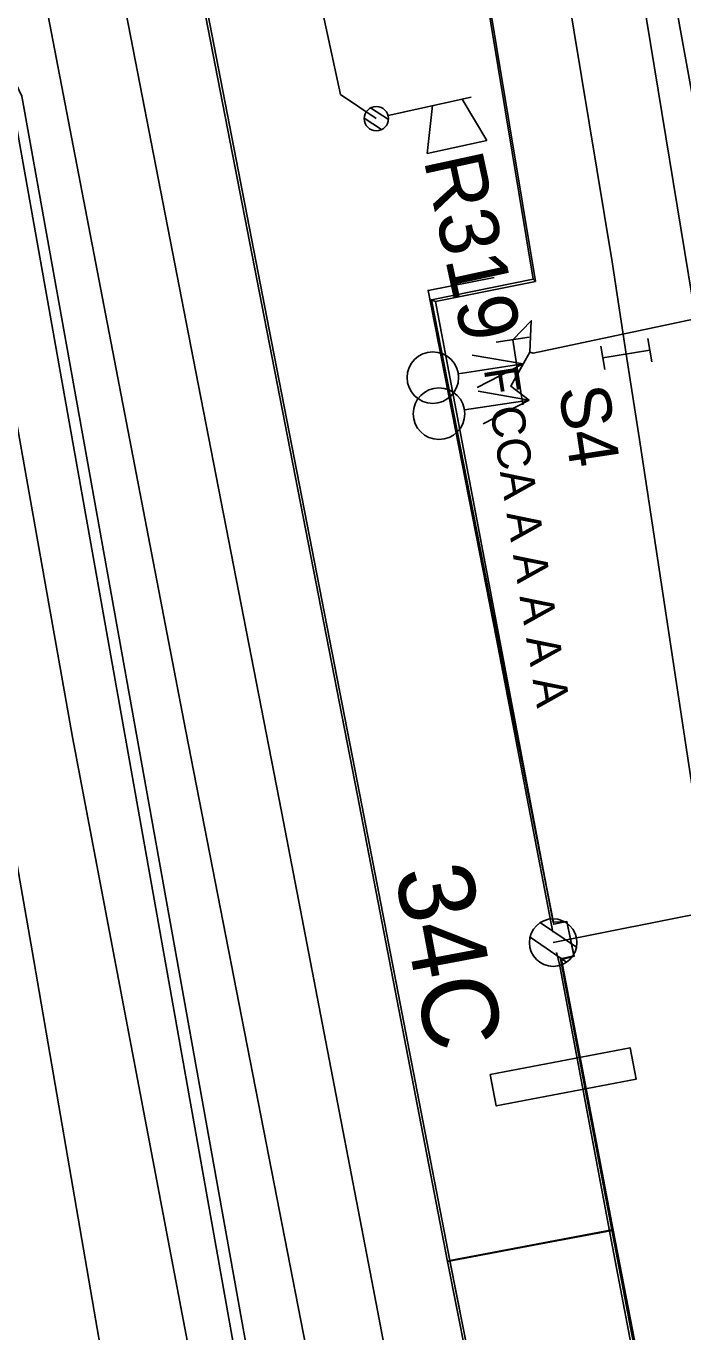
# Model space of a CAD drawing. Extents: x -545736 to -544888, y -1122892 to -1119128.
# Drawn here: x -545161.77 to -545147.95, y -1122015.4 to -1121987.93 of the extents above; entities that cross this region are included whole.
import ezdxf

# ---------------------------------------------------------------- set-up
doc = ezdxf.new("R2010")
doc.units = 0
for name, color, linetype in [('Podbarveni_Komunikace', 7, 'Continuous'), ('Podbarveni_Nastupiste', 7, 'Continuous'), ('Vrstva 1 - Koleje', 7, 'Continuous'), ('Vrstva 11 - Trakce', 7, 'Continuous'), ('Vrstva 14_zastreseni a nastupiste', 7, 'Continuous'), ('Vrstva 16_plochy', 7, 'Continuous'), ('Vrstva 17_ploty - zabradli', 7, 'Continuous'), ('Vrstva 23 - PHS - pozemni - schody - eskalatory', 7, 'Continuous'), ('Vrstva 28 - zabzar', 7, 'Continuous'), ('Vrstva 3 - Lisy - Pocitaci body', 7, 'Continuous'), ('Vrstva 31', 7, 'Continuous'), ('Vrstva 33 - prvky sdelzar', 7, 'Continuous'), ('Vrstva 4 - Teren - stezky - prechody - plochy', 7, 'Continuous'), ('Vrstva 44', 7, 'Continuous'), ('Vrstva 6 - Navesti', 7, 'Continuous')]:
    doc.layers.add(name, color=color, linetype=linetype)

msp = doc.modelspace()

# ---------------------------------------------------------------- linework, layer by layer
at = {"layer": 'Podbarveni_Komunikace'}
for p, q in [((-545149.44, -1122013.264), (-545152.851, -1122013.906)), ((-545152.851, -1122013.906), (-545151.69, -1122019.774))]:
    msp.add_line(p, q, dxfattribs=at)
msp.add_lwpolyline([(-545148.05, -1122020.43), (-545148.324, -1122019.125), (-545149.44, -1122013.264)], dxfattribs=at)
at = {"layer": 'Podbarveni_Nastupiste'}
for p, q in [((-545150.679, -1122006.784), (-545150.818, -1122006.051)), ((-545150.674, -1122006.784), (-545150.679, -1122006.784)), ((-545150.666, -1122006.826), (-545150.674, -1122006.784)), ((-545150.392, -1122006.768), (-545150.666, -1122006.826)), ((-545150.24, -1122007.491), (-545150.392, -1122006.768)), ((-545150.525, -1122007.555), (-545150.24, -1122007.491)), ((-545149.443, -1122013.25), (-545150.525, -1122007.555)), ((-545152.852, -1122013.901), (-545149.443, -1122013.25))]:
    msp.add_line(p, q, dxfattribs=at)
for points in [[(-545151.096, -1121993.26), (-545152.727, -1121983.412), (-545154.533, -1121973.561), (-545156.807, -1121961.826), (-545158.336, -1121953.982), (-545159.487, -1121948.093), (-545161.39, -1121938.311), (-545165.211, -1121918.747)], [(-545168.098, -1121935.561), (-545166.191, -1121945.37), (-545164.282, -1121955.149), (-545162.377, -1121964.945), (-545160.463, -1121974.728), (-545158.557, -1121984.521), (-545156.653, -1121994.318), (-545154.746, -1122004.102), (-545152.852, -1122013.901)], [(-545150.818, -1122006.051), (-545153.241, -1121993.688), (-545151.096, -1121993.26)]]:
    msp.add_lwpolyline(points, dxfattribs=at)
at = {"layer": 'Vrstva 1 - Koleje'}
for points in [[(-545161.662, -1121928.056), (-545159.744, -1121937.904), (-545157.825, -1121947.729), (-545156.674, -1121953.63), (-545154.785, -1121963.328), (-545152.88, -1121973.098), (-545151.044, -1121983.182), (-545149.436, -1121992.894), (-545149.139, -1121994.831), (-545148.849, -1121996.72), (-545147.636, -1122004.722), (-545146.16, -1122014.426), (-545145.692, -1122017.507), (-545145.04, -1122021.804), (-545143.834, -1122029.732), (-545140.823, -1122049.47), (-545138.891, -1122062.139), (-545138.77, -1122062.93)], [(-545169.885, -1121935.194), (-545167.829, -1121945.733), (-545165.916, -1121955.547), (-545164.023, -1121965.263), (-545162.116, -1121975.05), (-545160.205, -1121984.882), (-545158.3, -1121994.663), (-545156.394, -1122004.452), (-545154.492, -1122014.326), (-545152.816, -1122023.106), (-545151.624, -1122029.361), (-545150.011, -1122037.912), (-545148.44, -1122046.297), (-545146.992, -1122054.103), (-545145.125, -1122064.246), (-545144.947, -1122065.222), (-545144.042, -1122070.186), (-545142.439, -1122079.045)], [(-545174.597, -1121936.187), (-545172.277, -1121948.502), (-545170.458, -1121958.286), (-545168.65, -1121968.121), (-545166.86, -1121977.967), (-545165.106, -1121987.737), (-545164.809, -1121989.413), (-545163.38, -1121997.463), (-545161.641, -1122007.386), (-545160.299, -1122015.171), (-545159.826, -1122017.917), (-545158.734, -1122024.284), (-545157.211, -1122033.224), (-545155.758, -1122041.777), (-545154.327, -1122050.213), (-545152.826, -1122059.065), (-545151.812, -1122065.041), (-545150.376, -1122073.507), (-545148.94, -1122081.972)]]:
    msp.add_lwpolyline(points, dxfattribs=at)
at = {"layer": 'Vrstva 11 - Trakce'}
for p, q in [((-545150.678, -1122007.212), (-545127.523, -1122002.574)), ((-545150.944, -1122006.793), (-545150.19, -1122007.308)), ((-545151.161, -1122007.098), (-545150.396, -1122007.621))]:
    msp.add_line(p, q, dxfattribs=at)
msp.add_circle((-545150.678, -1122007.212), 0.5, dxfattribs=at)
at = {"layer": 'Vrstva 14_zastreseni a nastupiste'}
for p, q in [((-545151.052, -1121993.304), (-545151.096, -1121993.26)), ((-545153.154, -1121993.723), (-545153.241, -1121993.688)), ((-545150.24, -1122007.491), (-545150.392, -1122006.768)), ((-545149.443, -1122013.25), (-545150.525, -1122007.555)), ((-545152.852, -1122013.901), (-545149.443, -1122013.25))]:
    msp.add_line(p, q, dxfattribs=at)
for points in [[(-545151.096, -1121993.26), (-545152.727, -1121983.412), (-545154.533, -1121973.561), (-545156.807, -1121961.826), (-545158.336, -1121953.982), (-545159.487, -1121948.093), (-545161.39, -1121938.311), (-545165.211, -1121918.747)], [(-545151.052, -1121993.304), (-545152.683, -1121983.456), (-545154.489, -1121973.605), (-545156.763, -1121961.87), (-545158.292, -1121954.026), (-545159.443, -1121948.137), (-545161.346, -1121938.355), (-545165.167, -1121918.791)], [(-545168.151, -1121935.576), (-545166.244, -1121945.385), (-545164.335, -1121955.164), (-545162.43, -1121964.96), (-545160.516, -1121974.743), (-545158.61, -1121984.536), (-545156.706, -1121994.333), (-545154.799, -1122004.117), (-545152.905, -1122013.916)], [(-545168.098, -1121935.561), (-545166.191, -1121945.37), (-545164.282, -1121955.149), (-545162.377, -1121964.945), (-545160.463, -1121974.728), (-545158.557, -1121984.521), (-545156.653, -1121994.318), (-545154.746, -1122004.102), (-545152.852, -1122013.901)], [(-545150.666, -1122006.826), (-545153.241, -1121993.688), (-545151.096, -1121993.26)], [(-545152.905, -1122013.916), (-545149.416, -1122013.259), (-545150.5, -1122007.568), (-545150.236, -1122007.496), (-545150.392, -1122006.767), (-545150.679, -1122006.784), (-545153.154, -1121993.723), (-545151.052, -1121993.304)], [(-545150.666, -1122006.826), (-545150.392, -1122006.768), (-545150.392, -1122006.767)], [(-545150.525, -1122007.555), (-545150.24, -1122007.491), (-545150.236, -1122007.496)]]:
    msp.add_lwpolyline(points, dxfattribs=at)
for points in [[(-545148.05, -1122020.43), (-545148.002, -1122020.4), (-545148.29, -1122019.077), (-545149.416, -1122013.259), (-545149.443, -1122013.25), (-545148.324, -1122019.125)], [(-545151.471, -1122021.029), (-545151.492, -1122021.011), (-545151.734, -1122019.78), (-545152.905, -1122013.916), (-545152.852, -1122013.901), (-545151.69, -1122019.774)]]:
    msp.add_lwpolyline(points, close=True, dxfattribs=at)
at = {"layer": 'Vrstva 16_plochy'}
for points in [[(-545152.852, -1122013.901), (-545151.69, -1122019.774), (-545151.471, -1122021.029), (-545148.05, -1122020.43), (-545148.324, -1122019.125), (-545149.443, -1122013.25), (-545150.525, -1122007.555), (-545150.24, -1122007.491), (-545150.392, -1122006.768), (-545150.666, -1122006.826), (-545153.241, -1121993.688), (-545151.096, -1121993.26), (-545152.727, -1121983.412), (-545154.533, -1121973.561), (-545156.807, -1121961.826), (-545158.336, -1121953.982), (-545159.487, -1121948.093), (-545161.39, -1121938.311), (-545165.211, -1121918.747)], [(-545168.098, -1121935.561), (-545166.191, -1121945.37), (-545164.282, -1121955.149), (-545162.377, -1121964.945), (-545160.463, -1121974.728), (-545158.557, -1121984.521), (-545156.653, -1121994.318), (-545154.746, -1122004.102), (-545152.852, -1122013.901)]]:
    msp.add_lwpolyline(points, dxfattribs=at)
at = {"layer": 'Vrstva 17_ploty - zabradli'}
for points in [[(-545151.921, -1121993.225), (-545153.309, -1121993.495), (-545151.874, -1122000.82), (-545150.682, -1122006.992)], [(-545150.607, -1122007.423), (-545150.543, -1122007.667), (-545149.456, -1122013.466), (-545148.896, -1122016.409)]]:
    msp.add_lwpolyline(points, dxfattribs=at)
at = {"layer": 'Vrstva 23 - PHS - pozemni - schody - eskalatory'}
msp.add_lwpolyline([(-545152.002, -1122009.984), (-545151.875, -1122010.648), (-545148.932, -1122010.086), (-545149.059, -1122009.422)], close=True, dxfattribs=at)
at = {"layer": 'Vrstva 28 - zabzar'}
for points in [[(-545151.17, -1121994.79), (-545151.1, -1121994.81), (-545147.03, -1121993.95), (-545147.31, -1121991.81), (-545149.57, -1121979.36), (-545150.84, -1121973.5), (-545151.11, -1121970.92), (-545144.98, -1121969.79)], [(-545138.67, -1122118.4), (-545141.31, -1122101.84), (-545141.65, -1122099.67), (-545142.33, -1122095.51), (-545143.66, -1122088.41), (-545143.8, -1122086.97), (-545147.38, -1122066.33), (-545147.52, -1122065.15), (-545152.25, -1122042.18), (-545153.51, -1122034.19), (-545154.39, -1122028.58), (-545155.3, -1122025.92), (-545157.6, -1122013.1), (-545161.86, -1121989.41), (-545162.1, -1121988.9)], [(-545151.53, -1121994.53), (-545151.14, -1121994.13), (-545151.17, -1121994.79), (-545151.57, -1121995.51)], [(-545151.18, -1121995.8), (-545151.57, -1121995.51), (-545151.31, -1121995.04)]]:
    msp.add_lwpolyline(points, dxfattribs=at)
at = {"layer": 'Vrstva 3 - Lisy - Pocitaci body'}
for p, q in [((-545149.673, -1121994.666), (-545149.591, -1121995.159)), ((-545148.646, -1121994.749), (-545149.632, -1121994.913)), ((-545148.687, -1121994.503), (-545148.605, -1121994.996)), ((-545151.31, -1121995.04), (-545152.385, -1121994.855)), ((-545151.31, -1121995.04), (-545152.674, -1121995.248)), ((-545151.31, -1121995.04), (-545152.281, -1121995.537)), ((-545151.18, -1121995.8), (-545152.544, -1121996.008)), ((-545151.18, -1121995.8), (-545152.255, -1121995.615)), ((-545151.18, -1121995.8), (-545152.151, -1121996.297))]:
    msp.add_line(p, q, dxfattribs=at)
for centre in [(-545153.211, -1121995.327), (-545153.081, -1121996.087)]:
    msp.add_circle(centre, 0.542, dxfattribs=at)
at = {"layer": 'Vrstva 31'}
msp.add_lwpolyline([(-545154.4, -1121989.88), (-545155.15, -1121989.37), (-545158.74, -1121972.83), (-545158.62, -1121970.02), (-545158.37, -1121969.11), (-545158.97, -1121968.24), (-545161.19, -1121955.2), (-545161.23, -1121954.22)], dxfattribs=at)
at = {"layer": 'Vrstva 33 - prvky sdelzar'}
for p, q in [((-545152.405, -1121989.43), (-545154.153, -1121989.811)), ((-545152.592, -1121989.471), (-545152.076, -1121990.341)), ((-545154.521, -1121989.655), (-545154.146, -1121989.896)), ((-545153.327, -1121990.612), (-545153.218, -1121989.606)), ((-545154.655, -1121989.873), (-545154.288, -1121990.109)), ((-545152.076, -1121990.341), (-545153.327, -1121990.612))]:
    msp.add_line(p, q, dxfattribs=at)
msp.add_circle((-545154.4, -1121989.88), 0.256, dxfattribs=at)
at = {"layer": 'Vrstva 4 - Teren - stezky - prechody - plochy'}
for points in [[(-545157.45, -1122022.175), (-545154.783, -1122021.634), (-545154.868, -1122020.873), (-545158.409, -1122002.766), (-545161.985, -1121984.181), (-545167.947, -1121953.502), (-545173.012, -1121927.482), (-545183.259, -1121874.859), (-545192.216, -1121829.241), (-545202.384, -1121776.657), (-545211.092, -1121732.141), (-545220.696, -1121682.724), (-545230.205, -1121633.983), (-545237.607, -1121595.717), (-545239.248, -1121596.014)], [(-545157.45, -1122022.175), (-545157.217, -1122021.677), (-545160.795, -1122002.888), (-545164.002, -1121984.847), (-545169.404, -1121955.723), (-545174.573, -1121927.833), (-545184.757, -1121874.943), (-545193.65, -1121829.68), (-545203.839, -1121777.07), (-545212.63, -1121732.332), (-545221.738, -1121685.421), (-545231.797, -1121634.381), (-545239.248, -1121596.014)], [(-545146.11, -1122004.734), (-545147.669, -1121994.146), (-545149.368, -1121983.787), (-545152.408, -1121967.248), (-545157.762, -1121939.32), (-545170.037, -1121876.045), (-545176.72, -1121842.206), (-545181.396, -1121818.39), (-545186.868, -1121790.341), (-545194.851, -1121749.267), (-545200.506, -1121720.067), (-545204.102, -1121702.263)], [(-545147.852, -1122020.233), (-545148.29, -1122019.077), (-545149.416, -1122013.259), (-545150.5, -1122007.568), (-545150.236, -1122007.496), (-545150.392, -1122006.767), (-545150.679, -1122006.784), (-545153.154, -1121993.723), (-545151.052, -1121993.304), (-545152.683, -1121983.456), (-545154.489, -1121973.605), (-545156.763, -1121961.87), (-545158.292, -1121954.026), (-545159.443, -1121948.137), (-545161.346, -1121938.355), (-545165.167, -1121918.791)], [(-545168.151, -1121935.576), (-545166.244, -1121945.385), (-545164.335, -1121955.164), (-545162.43, -1121964.96), (-545160.516, -1121974.743), (-545158.61, -1121984.536), (-545156.706, -1121994.333), (-545154.799, -1122004.117), (-545152.905, -1122013.916)], [(-545152.905, -1122013.916), (-545151.734, -1122019.78), (-545151.492, -1122021.011), (-545151.659, -1122021.058)]]:
    msp.add_lwpolyline(points, dxfattribs=at)
at = {"layer": 'Vrstva 44'}
msp.add_lwpolyline([(-545164.428, -1121976.289), (-545155.094, -1122028.624), (-545154.934, -1122028.908)], dxfattribs=at)
at = {"layer": 'Vrstva 6 - Navesti'}
for p, q in [((-545151.184, -1121994.476), (-545151.876, -1121994.584)), ((-545151.314, -1121995.899), (-545151.53, -1121994.53))]:
    msp.add_line(p, q, dxfattribs=at)

# ---------------------------------------------------------------- texts
at = {"layer": 'Vrstva 11 - Trakce'}
msp.add_text('34C', height=1.6, rotation=280.665, dxfattribs=at).set_placement((-545154.015, -1122005.715))
at = {"layer": 'Vrstva 33 - prvky sdelzar'}
msp.add_text('R319', height=1.25, rotation=282.2461, dxfattribs=at).set_placement((-545153.407, -1121990.744))
at = {"layer": 'Vrstva 6 - Navesti'}
for s, height, rotation, p in [('  F CCA A A A A A ', 0.7, 278.9488, (-545152.221, -1121994.639)), ('S4', 1.05, 278.6569, (-545150.568, -1121995.563))]:
    msp.add_text(s, height=height, rotation=rotation, dxfattribs=at).set_placement(p)

doc.saveas('drawing.dxf')
